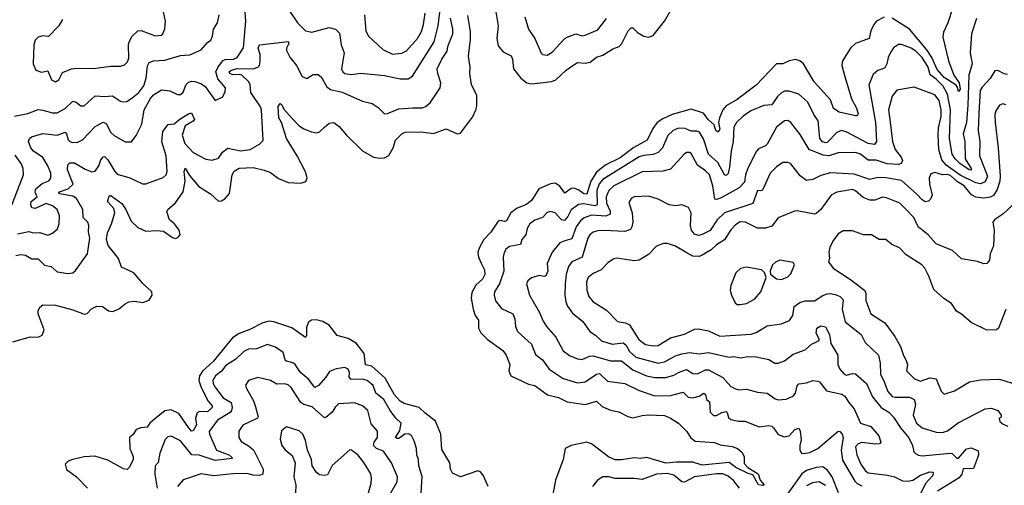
# Model space of a CAD drawing. Extents: x 1552294 to 1694791, y 811929 to 917222.
# Tile 440 of 643: x 1652868 to 1659095, y 856663 to 859605. Entities that reach past the tile are written whole.
import ezdxf

# ---------------------------------------------------------------- set-up
doc = ezdxf.new("R2010")
doc.units = 0

msp = doc.modelspace()

# ---------------------------------------------------------------- linework, layer by layer
at = {"layer": '0CON10XD'}
for points in [[(1652855, 858250.8), (1652925, 858265.3), (1652955, 858257.5), (1652995, 858260.2), (1653045, 858243.1), (1653075, 858255.8), (1653106.4, 858283.6), (1653118.1, 858315), (1653119.2, 858365), (1653105.7, 858405), (1653075, 858427.7), (1653035, 858444.2), (1652965, 858411.8), (1652944.2, 858415), (1652938.4, 858435), (1652941.6, 858455), (1652978.4, 858485), (1652966.6, 858515), (1652971.1, 858535), (1653011.1, 858568.9), (1653052.8, 858587.3), (1653065, 858604), (1653064.6, 858635), (1653045, 858681.9), (1653013.7, 858733.7), (1652955, 858773.1), (1652938.9, 858795), (1652924.5, 858835.5), (1652930, 858855), (1652943.3, 858865), (1653015, 858884.6), (1653105, 858875.3), (1653155, 858894.4), (1653164, 858884), (1653175, 858845.7), (1653185, 858835.5), (1653205, 858828.5), (1653235, 858830.5), (1653265, 858845.6), (1653345, 858930), (1653395, 858958.2), (1653417.6, 858947.6), (1653442.7, 858895), (1653465, 858872.7), (1653535, 858832.9), (1653575, 858832.9), (1653605, 858872), (1653640.4, 858945), (1653655.9, 859035), (1653695, 859106.9), (1653715, 859129.6), (1653765, 859160.6), (1653817.5, 859155), (1653865, 859132.9), (1653885, 859131.4), (1653902.7, 859147.3), (1653921.4, 859195), (1653935, 859210.8), (1653955, 859216.7), (1653975, 859214.4), (1654018.5, 859198.5), (1654042, 859182), (1654105, 859093.3), (1654153.3, 859116.7), (1654168.3, 859151.7), (1654169.4, 859175), (1654121.6, 859231.6), (1654108.4, 859275), (1654123.1, 859306.9), (1654153.8, 859346.2), (1654166.8, 859353.2), (1654220.8, 859355), (1654243.6, 859365), (1654282.7, 859427.3), (1654298, 859595), (1654286.7, 859735)], [(1653138.8, 859605), (1653116.2, 859565), (1653050.7, 859499.3), (1653015, 859502), (1652985, 859494), (1652966, 859475), (1652958, 859445), (1652952.5, 859325), (1652970, 859285), (1653005, 859273.3), (1653045, 859282.5), (1653070, 859225), (1653095, 859212.5), (1653115, 859224.2), (1653139.2, 859270.8), (1653196.4, 859293.6), (1653225, 859299.4), (1653335, 859297.1), (1653445, 859310.9), (1653505, 859311.4), (1653530.5, 859319.5), (1653550.5, 859339.5), (1653557.3, 859362.7), (1653555.3, 859445), (1653560.6, 859465), (1653579, 859501), (1653615, 859534.5), (1653635.9, 859535.9), (1653725, 859503.3), (1653763, 859507), (1653774.3, 859515), (1653785, 859548), (1653789.7, 859595), (1653777.4, 859655)], [(1654568.4, 859668.4), (1654624.4, 859584.4), (1654675, 859533.8), (1654715, 859526.2), (1654825.4, 859555.4), (1654865, 859544), (1654890.3, 859520.3), (1654900.4, 859445), (1654919.2, 859395), (1654903.8, 859295), (1654912.2, 859275), (1654924.7, 859264.7), (1654965, 859257.7), (1655025, 859266), (1655175, 859252.8), (1655275, 859230.4), (1655325, 859231.2), (1655351.3, 859248.7), (1655488.6, 859465), (1655513.7, 859566.3), (1655528.5, 859685)], [(1655879.5, 859655), (1655894.2, 859565), (1655886.4, 859485), (1655895, 859440), (1655925, 859401.4), (1655976, 859376), (1655984.5, 859355), (1655990.6, 859295), (1656037.8, 859235), (1656075, 859206.2), (1656105, 859199.6), (1656233.9, 859213.9), (1656258.8, 859225), (1656325, 859286.8), (1656365.5, 859315), (1656395, 859333.8), (1656445, 859330.4), (1656475, 859335.4), (1656515, 859367.5), (1656555, 859380.8), (1656619.4, 859420.6), (1656660, 859435), (1656676.3, 859453.6), (1656715.5, 859535), (1656735, 859553.3), (1656745, 859552.5), (1656774.7, 859524.8), (1656815, 859500.9), (1656845, 859495.3), (1656875, 859505.4), (1656945.3, 859594.7), (1656985.5, 859665)], [(1658766.5, 859675), (1658737, 859585), (1658709.8, 859525), (1658706.7, 859495), (1658741.9, 859345), (1658776.2, 859255), (1658810, 859205), (1658815.3, 859165), (1658805, 859150), (1658798.8, 859178.8), (1658790.2, 859190.2), (1658715, 859238.5), (1658671, 859291), (1658636.7, 859366.7), (1658604.9, 859414.9), (1658494.7, 859545), (1658385, 859614.2)], [(1652825, 857570), (1652935, 857600.6), (1652985, 857598.8), (1653009.5, 857610.5), (1653022.2, 857645), (1652985.6, 857745), (1652984.4, 857765), (1652995, 857788.8), (1653015, 857803.8), (1653095, 857800), (1653205, 857770.5), (1653275, 857743.2), (1653295, 857749.1), (1653322.7, 857777.3), (1653355.9, 857794.1), (1653391.7, 857791.7), (1653430, 857765), (1653455, 857761.6), (1653493.2, 857775), (1653535, 857809.7), (1653558.8, 857821.2), (1653595, 857826.6), (1653647.2, 857817.2), (1653687.2, 857832.8), (1653706.3, 857865), (1653703.8, 857885), (1653646.9, 857936.9), (1653590.5, 858005), (1653511.5, 858041.5), (1653492.5, 858095), (1653463.3, 858133.3), (1653427.7, 858177.7), (1653416.7, 858215), (1653422.3, 858257.7), (1653448.4, 858315), (1653468.9, 858385), (1653462.4, 858412.4), (1653424.2, 858455), (1653435, 858493.3), (1653445, 858494), (1653515, 858443.3), (1653540, 858405), (1653572.3, 858332.3), (1653615, 858291.4), (1653665, 858268.9), (1653735, 858272.5), (1653778, 858268), (1653835, 858228.6), (1653855, 858222.5), (1653870.3, 858229.7), (1653882, 858245), (1653877.1, 858275), (1653847.5, 858315), (1653815, 858340.8), (1653798, 858392), (1653804.7, 858405.3), (1653852.9, 858447.1), (1653902.3, 858517.7), (1653914.3, 858585), (1653908.8, 858645), (1653914.3, 858665.7), (1653941.1, 858621.1), (1654001.3, 858551.3), (1654074.2, 858505), (1654125, 858457.1), (1654145, 858459.5), (1654165, 858471.8), (1654194, 858506), (1654212.4, 858625), (1654225, 858646.8), (1654255, 858665.9), (1654345, 858670.7), (1654415, 858653.8), (1654455, 858638.2), (1654505, 858600.9), (1654565, 858575.6), (1654645, 858572.2), (1654677.5, 858582.5), (1654685.3, 858605), (1654675, 858644.2), (1654623.3, 858745), (1654555.3, 858855), (1654524.4, 858954.4), (1654507.1, 858985), (1654503.4, 859056.6), (1654515, 859074.2), (1654525, 859066.7), (1654538.5, 859038.5), (1654590.3, 858980.3), (1654635, 858933.3), (1654664.7, 858914.7), (1654714.2, 858895.8), (1654749.7, 858890.3), (1654765, 858895.8), (1654795, 858925.7), (1654825, 858950), (1654855.7, 858955.7), (1654888.9, 858928.9), (1654935, 858874.3), (1655035.3, 858775.3), (1655105, 858736), (1655145, 858729.2), (1655175, 858731.4), (1655202.6, 858747.4), (1655230.4, 858795), (1655245.7, 858844.3), (1655285, 858884.4), (1655306.1, 858893.9), (1655407, 858897), (1655485, 858885.5), (1655565, 858915.6), (1655633.7, 858883.7), (1655655, 858887.5), (1655730.8, 858989.2), (1655755, 859040), (1655760, 859065), (1655758.7, 859125), (1655724.6, 859195), (1655714, 859265), (1655716.9, 859305), (1655705.4, 859375), (1655719.4, 859480.6), (1655719.3, 859530.7), (1655702, 859632)], [(1652835, 858995.7), (1652918.6, 859011.4), (1652985, 859036.8), (1653015, 859034), (1653075, 859016.1), (1653105, 859016.2), (1653155, 859043.8), (1653205, 859089.5), (1653225, 859084.4), (1653255, 859060), (1653275, 859059.4), (1653345, 859124.5), (1653405, 859120), (1653455, 859123.8), (1653505, 859090.4), (1653525, 859085.4), (1653545, 859087.1), (1653579.5, 859110.5), (1653621.8, 859145), (1653652.2, 859187.8), (1653667.3, 859235), (1653676, 859314), (1653686.2, 859333.8), (1653714.6, 859345.4), (1653785, 859349.6), (1653885, 859378.7), (1653945, 859382.9), (1654016.7, 859415), (1654055, 859460), (1654076.2, 859475), (1654088.3, 859501.7), (1654094.2, 859545), (1654120, 859585), (1654130, 859635)], [(1652844.5, 858115.5), (1652875, 858120.5), (1652905, 858116.7), (1652945, 858094.2), (1652985, 858094.3), (1653025, 858053.5), (1653068, 858045), (1653105, 858011.5), (1653175, 858000), (1653205, 858005.8), (1653220.3, 858019.7), (1653296.9, 858125), (1653312.4, 858225), (1653302.5, 858265), (1653305.3, 858305), (1653297.9, 858325), (1653268.8, 858355), (1653267.8, 858405), (1653226.5, 858475), (1653205, 858489), (1653120.8, 858505), (1653114, 858515), (1653175, 858536.6), (1653206.1, 858565), (1653170.6, 858655), (1653172.6, 858687.4), (1653185, 858700.8), (1653215, 858701.1), (1653281.2, 858661.2), (1653325, 858642.5), (1653345, 858647.9), (1653367.8, 858682.2), (1653380.2, 858719.8), (1653395, 858737.5), (1653405, 858740), (1653425, 858719.4), (1653469.6, 858645), (1653485, 858629.5), (1653565, 858606.4), (1653645, 858567.8), (1653665, 858567.8), (1653775, 858607.8), (1653794.4, 858625), (1653800, 858645), (1653795.3, 858745.3), (1653766.2, 858833.8), (1653772.4, 858897.6), (1653808, 858942), (1653845, 858947.5), (1653882.4, 858977.6), (1653935, 859009.6), (1653955, 859015.3), (1653972.9, 858975), (1653966.1, 858963.9), (1653915, 858934.4), (1653895.8, 858875), (1653912.1, 858822.1), (1653965, 858765.8), (1654045, 858723.8), (1654085, 858716.5), (1654125, 858730), (1654151.3, 858768.7), (1654185, 858792.5), (1654265, 858777.1), (1654325, 858783.8), (1654385, 858818.6), (1654407.9, 858842.1), (1654397.9, 859035), (1654391.8, 859055), (1654329.5, 859145), (1654324.7, 859195), (1654315.4, 859215), (1654273.4, 859253.4), (1654255, 859258.9), (1654215, 859257.3), (1654197.8, 859265), (1654193.6, 859275), (1654206.2, 859285), (1654243.2, 859296.8), (1654345.2, 859294.8), (1654373.3, 859305), (1654384, 859316), (1654389.1, 859340.9), (1654388.9, 859385), (1654376.1, 859425), (1654384.9, 859445.1), (1654566.2, 859466.2), (1654569.8, 859455), (1654554.7, 859425), (1654555, 859409.2), (1654577.4, 859367.4), (1654618.8, 859315), (1654655, 859246.7), (1654685, 859234), (1654725, 859257.5), (1654755, 859258.6), (1654775, 859244), (1654809.8, 859179.8), (1654833.8, 859163.8), (1654907.8, 859147.8), (1655035, 859090.9), (1655096.2, 859076.2), (1655135, 859050), (1655175, 859010), (1655195, 859011.4), (1655265, 859040.5), (1655355, 859048.8), (1655415, 859047.5), (1655435, 859055.6), (1655465, 859080), (1655527.1, 859175), (1655532.5, 859205), (1655511.5, 859265), (1655509.1, 859295), (1655537.1, 859355), (1655570.6, 859405), (1655575.9, 859435), (1655607.1, 859515), (1655607.2, 859545), (1655593, 859615)], [(1655048.9, 859635), (1655056.7, 859535), (1655072.4, 859502.4), (1655165, 859415.7), (1655225, 859387.9), (1655285, 859393.3), (1655315, 859408.9), (1655384.8, 859485.2), (1655409, 859531), (1655421.8, 859575), (1655431.6, 859645)], [(1658335, 859620.4), (1658287.1, 859595), (1658269.6, 859575), (1658251.3, 859535), (1658240, 859485), (1658153.1, 859455), (1658122.5, 859425), (1658072.7, 859345), (1658067.9, 859315), (1658085.9, 859245), (1658128.9, 859105), (1658161, 859045), (1658170, 859010), (1658165, 858998.1), (1658155, 858996.2), (1658051.1, 859021.1), (1658015, 859044.2), (1657995, 859097.5), (1657892.4, 859212.4), (1657825.5, 859325), (1657802.5, 859345), (1657775, 859352.9), (1657735, 859344.6), (1657695, 859325.5), (1657653.8, 859325), (1657525, 859190), (1657405, 859100.9), (1657335, 859060.7), (1657315.4, 859035), (1657294.2, 858985), (1657288.4, 858955), (1657295, 858912.5), (1657285, 858893.1), (1657270.9, 858905), (1657259.7, 858939.7), (1657223.1, 858973.1), (1657191.8, 859015), (1657115, 859038.9), (1656994.9, 859005.1), (1656935, 858978.1), (1656900.3, 858955), (1656872.6, 858917.4), (1656837.2, 858842.8), (1656752.6, 858797.4), (1656665, 858732.2), (1656575, 858686.7), (1656515, 858640.6), (1656479.2, 858585), (1656455, 858501.2), (1656435, 858503.8), (1656405, 858526.5), (1656375, 858539.5), (1656355, 858537.2), (1656315, 858508.1), (1656285, 858552.5), (1656255, 858570.7), (1656225, 858567.6), (1656152, 858535), (1656106.9, 858465), (1656073.6, 858436.4), (1656015.2, 858414.8), (1655975.2, 858384.8), (1655946.2, 858333.8), (1655935, 858329.2), (1655905, 858336.5), (1655895, 858331.4), (1655847.7, 858262.3), (1655803.3, 858215), (1655775, 858165.8), (1655765.3, 858135), (1655769.1, 858105), (1655787.1, 858067.1), (1655806.8, 858025), (1655810.7, 857995), (1655795.4, 857965), (1655751.8, 857928.2), (1655728.3, 857881.7), (1655723.9, 857845), (1655735.4, 857775.4), (1655749.5, 857735), (1655769.5, 857705), (1655769.5, 857655), (1655784.5, 857625), (1655825, 857585.4), (1655923.4, 857513.4), (1655945.7, 857485.7), (1655968.8, 857425), (1655960.9, 857385), (1655974.7, 857354.7), (1656085, 857300.9), (1656125, 857292.7), (1656205.8, 857235), (1656275, 857218.2), (1656330.4, 857190.4), (1656445, 857173.5), (1656515, 857193.5), (1656551.1, 857161.1), (1656605, 857137.7), (1656657, 857127), (1656713.3, 857096.7), (1656745, 857088.1), (1656805, 857104.5), (1656845, 857108.2), (1656945, 857103.1), (1656985, 857086.5), (1657034, 857055), (1657084.6, 857004.6), (1657112.9, 856962.9), (1657140.4, 856940.4), (1657262.5, 856932.5), (1657298.3, 856918.3), (1657375, 856908.6), (1657406.7, 856895), (1657435, 856872), (1657450.6, 856845), (1657449.3, 856799.3), (1657474, 856775), (1657538.2, 856735), (1657550.5, 856695), (1657576.2, 856665), (1657568.8, 856661.2), (1657541.1, 856665), (1657505, 856728.9), (1657475, 856736.9), (1657397.8, 856775), (1657355.7, 856805.7), (1657185, 856789.5), (1657125, 856807.7), (1657021.2, 856808.8), (1656955, 856803.3), (1656835, 856838.2), (1656795, 856831.1), (1656755, 856835.4), (1656675, 856822.7), (1656635, 856823.9), (1656592.8, 856842.8), (1656483.3, 856925), (1656455, 856936.1), (1656355, 856914.6), (1656317.1, 856895), (1656304.4, 856825.6), (1656255.6, 856695), (1656238.9, 856605)], [(1658918.7, 859611.3), (1658888.5, 859515), (1658880, 859395), (1658890.8, 859325), (1658870.8, 859255), (1658865.2, 859065), (1658856.2, 858955), (1658834.2, 858884.2), (1658845.2, 858834.8), (1658847.7, 858725), (1658884.5, 858665), (1658885.2, 858654.8), (1658871.9, 858655), (1658814.1, 858695), (1658784.2, 858725), (1658765.7, 858755), (1658749.3, 858855), (1658755.5, 859035.5), (1658734.9, 859134.9), (1658708.5, 859185), (1658665, 859229), (1658625.5, 859255.5), (1658614.4, 859305), (1658575.6, 859365), (1658535, 859406.2), (1658505, 859425.3), (1658445, 859448.5), (1658425, 859448.1), (1658395, 859427.1), (1658375, 859397.1), (1658360.4, 859365), (1658352.9, 859325), (1658339.1, 859300.9), (1658326.6, 859293.4), (1658295.4, 859284.6), (1658265, 859259.2), (1658237.8, 859192.2), (1658279.6, 858955), (1658287.4, 858835), (1658273.3, 858816.7), (1658235, 858821.6), (1658095.2, 858895.2), (1658065, 858903.7), (1658035, 858891.6), (1657975, 858828.8), (1657965, 858826.4), (1657945, 858833.8), (1657928.5, 858855), (1657917.5, 858965), (1657889.6, 859005), (1657853.2, 859083.2), (1657795, 859133.6), (1657735, 859152.5), (1657705, 859152.5), (1657685, 859142.1), (1657660.8, 859119.2), (1657625, 859066.9), (1657575, 859063.6), (1657492, 859028), (1657444.3, 858995.7), (1657400.5, 858955), (1657383.6, 858926.4), (1657381.3, 858835), (1657368.3, 858775), (1657358.1, 858671.9), (1657347.9, 858632.1), (1657335, 858619.2), (1657325, 858624.2), (1657282.9, 858702.9), (1657224.8, 858754.8), (1657192, 858852), (1657166.9, 858895), (1657151.4, 858901.4), (1657115, 858901), (1657076.9, 858916.9), (1657035, 858918.7), (1657001.5, 858905), (1656966.1, 858873.9), (1656933.8, 858795), (1656905, 858764.8), (1656875, 858752.3), (1656815, 858747.6), (1656785, 858737.6), (1656555, 858594.8), (1656533.3, 858566.7), (1656518.6, 858525), (1656520, 858435), (1656505, 858427.5), (1656435, 858441.9), (1656402.2, 858437.8), (1656355, 858403.5), (1656335, 858360.9), (1656314.5, 858335.5), (1656295, 858340.8), (1656255, 858384.5), (1656225, 858393.1), (1656205, 858386.7), (1656174.7, 858355.2), (1656125, 858338.5), (1656094.3, 858315), (1656076.9, 858285), (1656070, 858245), (1656044.4, 858215), (1656035, 858184.2), (1655965, 858171.9), (1655943.1, 858155), (1655929.5, 858125), (1655925.5, 858104.5), (1655929.7, 858015), (1655901.6, 857935), (1655871.5, 857885), (1655869.2, 857865), (1655877.3, 857827.3), (1655915, 857780), (1655987.5, 857745), (1655999.6, 857715), (1656004.5, 857665), (1656015.6, 857635), (1656104.5, 857555), (1656129.4, 857489.4), (1656175, 857454.4), (1656217.4, 857397.4)], [(1656063.6, 859623.6), (1656085.7, 859545), (1656126.7, 859485), (1656165, 859393.8), (1656175, 859384.2), (1656205, 859380), (1656235, 859398.6), (1656314.7, 859485.3), (1656330, 859495), (1656385, 859514.4), (1656425, 859502.5), (1656443.7, 859506.3), (1656525, 859540.6), (1656578.7, 859611.3)], [(1659115, 859258.5), (1659095, 859262.7), (1659055, 859284.4), (1659035, 859280.8), (1659006.2, 859233.8), (1658955, 859179.1), (1658942.8, 859157.2), (1658933.3, 859013.3), (1658928.8, 858905), (1658940.5, 858835), (1658938.3, 858745), (1658989.6, 858615), (1658975, 858579.8), (1658945, 858567.5), (1658915, 858574.8), (1658815, 858622.4), (1658728.4, 858685), (1658699.5, 858719.5), (1658681, 858785), (1658676.1, 858875), (1658678.9, 858921.1), (1658695, 858993.3), (1658695.2, 859035), (1658683.3, 859095), (1658655, 859129.7), (1658525, 859177.5), (1658415, 859159.2), (1658385, 859121.2), (1658361.8, 859035), (1658373.8, 858956.2), (1658388.2, 858835), (1658405.3, 858785), (1658442.7, 858735), (1658450.5, 858715), (1658443.6, 858696.4), (1658425, 858690.4), (1658355, 858694.8), (1658285, 858718), (1658235, 858716.6), (1658185, 858755.3), (1658155, 858766.4), (1658045, 858762.9), (1657985, 858744.1), (1657948.5, 858748.5), (1657860.9, 858785), (1657805, 858880), (1657745.8, 858955), (1657725, 858967.1), (1657705, 858965.7), (1657653.8, 858925), (1657595, 858818.5), (1657585, 858808.1), (1657540.8, 858789.2), (1657528.1, 858775), (1657473, 858667), (1657458.4, 858625), (1657452.2, 858577.8), (1657417.5, 858542.5), (1657305, 858478.9), (1657275, 858468), (1657265, 858470), (1657251.2, 858555), (1657229.6, 858625), (1657205, 858650.5), (1657155.3, 858685.3), (1657115, 858760), (1657105, 858766.5), (1657086.7, 858765), (1657071.4, 858755), (1656985, 858659.4), (1656935, 858646.7), (1656805, 858644.1), (1656625, 858554.7), (1656594.3, 858525.7), (1656577.9, 858485), (1656579.5, 858445), (1656602, 858395), (1656602.7, 858375), (1656575, 858364.1), (1656485, 858369.4), (1656437.4, 858352.6), (1656415, 858334.6), (1656387.1, 858295), (1656360.9, 858219.1), (1656315, 858206.9), (1656285, 858194.5), (1656235, 858136), (1656202.9, 858065), (1656207.9, 858015), (1656195, 857986.2), (1656185, 857982.3), (1656152.7, 857987.3), (1656105.5, 857974.5), (1656080.8, 857955), (1656072.9, 857935), (1656092.2, 857865), (1656154.6, 857755), (1656178.8, 857698.8), (1656199.5, 857665), (1656258.8, 857598.8), (1656305, 857512.9), (1656345, 857482.2), (1656395, 857461.5), (1656425, 857458.2), (1656472.2, 857477.8), (1656495, 857479.7), (1656605, 857448.2), (1656675, 857450), (1656745, 857392.4), (1656832.9, 857355), (1656885, 857342.7), (1656955, 857343.8), (1657005, 857358.8), (1657034.8, 857375.2), (1657085, 857395.3), (1657125, 857370), (1657155, 857365.9), (1657205, 857391.4), (1657225, 857392.9), (1657315, 857343.1), (1657365, 857287.8), (1657395, 857272.2), (1657415.5, 857265.5), (1657465, 857270.4), (1657535, 857250), (1657595, 857245.5), (1657645, 857208.5), (1657665, 857202.1), (1657715, 857206.4), (1657760.6, 857225), (1657775.4, 857245), (1657785, 857290), (1657795.5, 857304.5), (1657845, 857310), (1657885, 857323.8), (1657915, 857320), (1657925.3, 857315.3), (1657970, 857260), (1658067.8, 857237.8), (1658086.3, 857226.3), (1658110.9, 857185), (1658145.5, 857145), (1658185.4, 857055.4), (1658251.2, 857035), (1658301.9, 856975), (1658314, 856935), (1658305.4, 856924.6), (1658282.7, 856922.7), (1658195, 856933.3), (1658170, 856925), (1658153.9, 856905), (1658162, 856855), (1658187.8, 856795), (1658215, 856756.9), (1658235, 856741.9), (1658356.1, 856726.1), (1658400, 856715), (1658451.7, 856691.7), (1658485, 856688.4), (1658516.9, 856695), (1658565, 856727.3), (1658625, 856747.9), (1658645.6, 856745), (1658643.3, 856725), (1658597, 856673), (1658555, 856587.6)], [(1659107.6, 859067.6), (1659085, 859072.5), (1659064.2, 859065), (1659040.8, 859029.2), (1659035.4, 859005), (1659038.2, 858955), (1659056.8, 858795), (1659068.8, 858615), (1659066, 858584), (1659049, 858531), (1659026.4, 858493.6), (1659005, 858482.4), (1658965, 858476.3), (1658914, 858484), (1658887.1, 858497.1), (1658840.4, 858555), (1658799.9, 858579.9), (1658755, 858619.8), (1658735, 858626.8), (1658705, 858623.6), (1658655, 858638.7), (1658630, 858630), (1658619.2, 858605), (1658621.1, 858565), (1658638.6, 858495), (1658629, 858471), (1658615, 858457.7), (1658595, 858454.7), (1658575, 858467.1), (1658541.8, 858501.8), (1658445, 858588.2), (1658345.8, 858605.8), (1658295, 858607.8), (1658245, 858595.3), (1658145, 858629.6), (1657996.2, 858636.2), (1657935, 858620.5), (1657885, 858595.8), (1657845, 858588), (1657805, 858618.1), (1657745, 858693.5), (1657725, 858702.7), (1657695, 858701.8), (1657655, 858674.6), (1657613.8, 858635), (1657565, 858528), (1657555, 858523.1), (1657535, 858525.6), (1657531.1, 858518.9), (1657505, 858443.9), (1657325, 858383.6), (1657279.8, 858340.2), (1657235, 858273.3), (1657185, 858246.9), (1657161.1, 858241.1), (1657135, 858250), (1657117.1, 858275), (1657111.3, 858305), (1657114.7, 858384.7), (1657097.8, 858417.8), (1657055, 858435.7), (1657015, 858428.1), (1656975.7, 858434.3), (1656905, 858469.6), (1656845, 858489.6), (1656755, 858485.5), (1656735, 858475.8), (1656721.2, 858448.8), (1656741.9, 858385), (1656745.4, 858325), (1656740, 858295), (1656730, 858280), (1656695, 858266.8), (1656565, 858272.8), (1656525, 858270.7), (1656495, 858261.8), (1656474.4, 858245.6), (1656460.8, 858225), (1656425, 858104.6), (1656360, 858075), (1656339.3, 858045), (1656324.7, 857995), (1656317.5, 857935), (1656316.3, 857866.3), (1656322.2, 857822.2), (1656332.2, 857795), (1656365, 857749.4), (1656428.5, 857698.5), (1656474.8, 857634.8), (1656510.5, 857610.5), (1656547.1, 857575), (1656615, 857553.3), (1656685, 857562.9), (1656700.7, 857550.7), (1656725, 857508.8), (1656765, 857472), (1656905, 857435.2), (1656945, 857442.1), (1657015, 857481.6), (1657055, 857493.8), (1657105, 857501.1), (1657165, 857492.5), (1657225, 857501.1), (1657355, 857471.8), (1657385, 857475.4), (1657427.5, 857467.5), (1657476.2, 857476.2), (1657525.5, 857474.5), (1657605, 857456.7), (1657644.7, 857434.7), (1657665, 857433.8), (1657705, 857449.1), (1657759.1, 857490.9), (1657835, 857519.4), (1657875.3, 857554.7), (1657895, 857563.8), (1657920, 857575), (1657925.8, 857584.2), (1657904.7, 857624.7), (1657908.9, 857655), (1657935, 857669.5), (1657965, 857664.2), (1657988.8, 857615), (1657998.8, 857558.8), (1658041.2, 857485), (1658043.3, 857425), (1658055, 857395.8), (1658082.5, 857365), (1658095, 857359.4), (1658135, 857369.6), (1658155, 857366.8), (1658223.6, 857305), (1658262.4, 857222.4), (1658317.1, 857155), (1658365, 857125.6), (1658395, 857092.1), (1658438.2, 857025), (1658492.1, 856962.1), (1658515.4, 856915), (1658522.5, 856875), (1658532.8, 856862.8), (1658552, 856852), (1658575, 856848.5), (1658755, 856866.4), (1658765, 856863.6), (1658794.9, 856834.9), (1658805, 856833.7), (1658855, 856893.1), (1658885, 856898.5), (1658930.3, 856880.3), (1658932.2, 856855), (1658925.8, 856835.8)], [(1652809.3, 858410.7), (1652892.9, 858625), (1652890, 858665), (1652877.9, 858695), (1652839.3, 858749.3)], [(1659145, 858430.6), (1659085, 858375.5), (1659035, 858343.1), (1659021.5, 858325), (1659031.1, 858275), (1659026.7, 858176.7), (1659005.5, 858125), (1659002.5, 858085), (1658985.6, 858064.4), (1658965, 858062.9), (1658925, 858076.5), (1658825, 858094.5), (1658767, 858147), (1658665, 858188.6), (1658614, 858245), (1658551.1, 858295), (1658522.2, 858355), (1658475, 858404.4), (1658435, 858444.4), (1658349.3, 858479.3), (1658325, 858482.3), (1658275.3, 858464.7), (1658245, 858464.7), (1658202, 858482), (1658155, 858524), (1658135, 858531.6), (1658035, 858515.3), (1658000, 858495), (1657935, 858405.5), (1657905, 858379.1), (1657895, 858376.5), (1657785, 858397.8), (1657767.5, 858395), (1657665, 858352.9), (1657625, 858300), (1657585, 858287.5), (1657535, 858287.3), (1657457.5, 858325), (1657425, 858327.1), (1657395, 858309.5), (1657365, 858277.3), (1657325.9, 858214.1), (1657275, 858181.8), (1657240.5, 858149.5), (1657185, 858116.5), (1657165, 858109.2), (1657125, 858110.9), (1657083.1, 858133.1), (1657015, 858174.5), (1656965, 858191.4), (1656939.5, 858190.5), (1656895.5, 858174.5), (1656845, 858120), (1656785, 858084.3), (1656755, 858080), (1656645, 858097.5), (1656625, 858094.4), (1656589.1, 858070.9), (1656545, 858024.4), (1656495, 858000.5), (1656463.5, 857976.5), (1656451.9, 857948.1), (1656454.1, 857895), (1656466.5, 857856.5), (1656492.1, 857825), (1656578.8, 857768.8), (1656648.5, 857698.5), (1656699.2, 857689.2), (1656725, 857676.2), (1656782.9, 857582.9), (1656825, 857552.7), (1656875, 857543.3), (1656905, 857546.7), (1656985, 857593.8), (1657072.4, 857617.6), (1657135, 857649.2), (1657158.3, 857651.7), (1657225, 857639.6), (1657295, 857605.4), (1657495, 857617.7), (1657525, 857629.1), (1657595, 857671.1), (1657685, 857683.8), (1657736, 857704), (1657758.5, 857735), (1657766.9, 857793.1), (1657801.4, 857818.6), (1657835, 857827.8), (1657895, 857827.5), (1657947.4, 857862.6), (1657975, 857872.5), (1657995, 857874.7), (1658025, 857867.5), (1658057.1, 857855), (1658076.7, 857835), (1658069, 857775), (1658088.1, 857695), (1658190.6, 857615), (1658216, 857565), (1658300, 857485), (1658310.3, 857435), (1658312.1, 857365), (1658335, 857317.1), (1658358.2, 857255), (1658385, 857224.1), (1658405, 857218.4), (1658495, 857220.3), (1658525, 857205.5), (1658532.8, 857175), (1658519.6, 857105), (1658540.8, 857055), (1658575.8, 857025), (1658665, 856999.2), (1658703.3, 856996.7), (1658735, 857006.9), (1658803.3, 857056.7), (1658973.7, 857146.4), (1659015, 857150.4), (1659054, 857135), (1659076.2, 857105), (1659076.2, 857093.8), (1659062.5, 857085), (1659067.5, 857065), (1659088.3, 857048.3), (1659116.7, 857036.7)], [(1659104, 857774), (1659058, 857655), (1659045.8, 857644.2), (1658985, 857642.5), (1658885, 857691.2), (1658825, 857744.6), (1658792.2, 857762.2), (1658761.2, 857811.2), (1658713.5, 857843.5), (1658650, 857900), (1658616.9, 857985), (1658591.9, 858035), (1658574, 858055), (1658475, 858118.6), (1658433, 858163), (1658383.7, 858183.7), (1658345, 858215.6), (1658303.3, 858215), (1658255, 858244.3), (1658205, 858245.7), (1658135, 858269.6), (1658075, 858270), (1658045, 858251.2), (1658010.8, 858205), (1657992, 858165), (1657986, 858135), (1657988.8, 858095), (1657982.5, 858075), (1658012.5, 858035), (1658123, 857963), (1658213.7, 857893.7), (1658219.6, 857875), (1658219.5, 857829.5), (1658251.4, 857745), (1658339.3, 857689.3), (1658402.6, 857602.6), (1658439.2, 857539.2), (1658455, 857488.8), (1658477.3, 857445), (1658482.2, 857425), (1658477.5, 857385), (1658526.9, 857335), (1658565, 857320.7), (1658625, 857340.9), (1658665, 857335.7), (1658695, 857257.5), (1658715, 857237.5), (1658780.6, 857259.4), (1658875, 857317.3), (1658945, 857330), (1659065, 857334.2), (1659225, 857282.2)], [(1657425, 857804.2), (1657465, 857810.8), (1657515, 857838), (1657554.5, 857885), (1657590, 857975), (1657577.5, 858007.5), (1657560, 858025), (1657465, 858041.5), (1657426.6, 858033.4), (1657398, 858005), (1657365.8, 857925), (1657362, 857895), (1657369.2, 857865), (1657392.9, 857815), (1657405, 857804.2), (1657425, 857804.2)], [(1657685, 857963.8), (1657725, 857980.8), (1657745, 857998.8), (1657768.8, 858055), (1657760.7, 858070.7), (1657675, 858084.3), (1657647.9, 858072.1), (1657628.8, 858055), (1657613.6, 858016.4), (1657616.4, 857996.4), (1657655, 857966.2), (1657685, 857963.8)], [(1655830, 856655), (1655801.5, 856721.5), (1655785, 856746.2), (1655765, 856753.8), (1655655, 856716), (1655605, 856740), (1655593.3, 856765), (1655588.1, 856805), (1655537.9, 856887.9), (1655531.5, 856985), (1655498.6, 857068.6), (1655430.1, 857120.1), (1655395, 857154.4), (1655298.9, 857178.9), (1655275, 857193.2), (1655238, 857235), (1655179.2, 857339.2), (1655095, 857416.2), (1655055, 857423.3), (1655047.6, 857495), (1654995, 857560.3), (1654945, 857590.4), (1654875, 857608.1), (1654824.7, 857675), (1654785, 857696.8), (1654742.9, 857707.1), (1654713.2, 857706.8), (1654695, 857694.2), (1654681.5, 857661.5), (1654681.8, 857608.2), (1654675, 857595.8), (1654588.5, 857658.5), (1654475, 857696), (1654445, 857699.7), (1654405, 857689.2), (1654323.9, 857646.1), (1654255, 857621.6), (1654213.9, 857595), (1654091.6, 857445), (1654025, 857383.8), (1654004.4, 857355), (1654000.7, 857325), (1654015, 857281.5), (1654059.5, 857195), (1654084.7, 857165), (1654084.8, 857155), (1654055, 857127.8), (1654005, 857128.5), (1653990.2, 857119.8), (1653979.4, 857085), (1653985.3, 857045), (1653965, 857005.7), (1653955, 857005.6), (1653935, 857027.5), (1653875, 857116.4), (1653825, 857140.4), (1653785, 857132.9), (1653719.9, 857080.1), (1653691.5, 857055), (1653675, 857029.4), (1653635, 857026.5), (1653605, 857015.6), (1653585, 856984.3), (1653563.1, 856965), (1653564.3, 856895), (1653585.6, 856845), (1653585.7, 856824.3), (1653561.2, 856775), (1653548.1, 856761.9), (1653525, 856765.7), (1653425, 856820.8), (1653344, 856846), (1653275, 856842.5), (1653204.2, 856825.8), (1653174.7, 856815.3), (1653155.5, 856795), (1653165, 856763.3), (1653228, 856715), (1653295.8, 856645)], [(1655407.1, 856615), (1655412.7, 856717.3), (1655391.4, 856785), (1655391.2, 856825), (1655379.3, 856855), (1655378.2, 856895), (1655363.8, 856943.8), (1655345, 856976.9), (1655327.8, 856987.8), (1655304.5, 856985), (1655265, 856958.8), (1655255, 856957.4), (1655245.3, 856965), (1655271.7, 857008.3), (1655279.7, 857055), (1655246.2, 857086.2), (1655210.9, 857135), (1655172, 857205), (1655120.7, 857245), (1655103.1, 857293.1), (1655065.5, 857325), (1655035, 857333.3), (1654965, 857331.1), (1654952.3, 857345), (1654953.6, 857375), (1654945, 857395.8), (1654925, 857407.5), (1654870.5, 857399.5), (1654828.2, 857381.8), (1654804.4, 857345), (1654757.1, 857292.9), (1654735, 857280), (1654695, 857332.5), (1654643.3, 857375), (1654609.4, 857425), (1654595, 857435.4), (1654548.3, 857448.3), (1654535, 857500.8), (1654486, 857535), (1654435, 857552.5), (1654364.7, 857525.3), (1654315, 857523.8), (1654285, 857507.1), (1654235, 857459.4), (1654171.3, 857418.7), (1654145, 857383.4), (1654106.7, 857355), (1654089.7, 857325), (1654091.1, 857305), (1654101.8, 857285), (1654154.5, 857214.5), (1654204.5, 857185), (1654212.1, 857155), (1654208.4, 857135), (1654198.3, 857121.7), (1654119.5, 857075), (1654067.3, 857002.7), (1654068.2, 856985), (1654112.5, 856885), (1654163.4, 856866.6), (1654195, 856852.5), (1654213.5, 856835), (1654209.2, 856830.9), (1654105, 856819.1), (1654002.6, 856852.6), (1653955.8, 856855.8), (1653885, 856943.9), (1653825, 856972.7), (1653805, 856968.9), (1653788.8, 856951.2), (1653755.2, 856864.8), (1653742.7, 856807.3), (1653725.3, 856784.7), (1653722.9, 856732.9), (1653738, 856645)], [(1656217.4, 857397.4), (1656305, 857337.5), (1656395, 857309.2), (1656445, 857315.9), (1656515, 857365.3), (1656535, 857370), (1656585, 857321.2), (1656695, 857305.3), (1656785, 857261.1), (1656885, 857228.7), (1656985, 857230.4), (1657065, 857251.1), (1657095, 857218.5), (1657125, 857214.6), (1657165, 857226.7), (1657195.3, 857245.3), (1657205, 857235.8), (1657211.9, 857205), (1657230.9, 857190.9), (1657235.6, 857125), (1657255, 857104.2), (1657275, 857103.1), (1657308.5, 857121.5), (1657335, 857128), (1657342.7, 857122.7), (1657350.4, 857090.4), (1657365, 857078.8), (1657415, 857067.5), (1657455, 857068.2), (1657545, 857031.4), (1657605, 857039.5), (1657625, 857035.5), (1657634.4, 857025), (1657665, 856983.3), (1657705, 856968.2), (1657734, 856975), (1657770.8, 857015), (1657795, 857022.9), (1657804.5, 857005), (1657811.2, 856948.8), (1657801.2, 856915), (1657800.9, 856885), (1657812.2, 856865), (1657825, 856862.4), (1657865, 856870.5), (1657915, 856894.2), (1658044.8, 857005.2), (1658055, 857001.6), (1658069.2, 856985), (1658075.9, 856965), (1658062.8, 856885), (1658071, 856821), (1658149.4, 856689.4), (1658163.8, 856673.8), (1658195, 856658.9)], [(1655215, 856615.6), (1655255.5, 856685), (1655256.5, 856715), (1655220.4, 856805), (1655168.1, 856878.1), (1655124.1, 856894.1), (1655106.4, 856915), (1655109.7, 856935), (1655131.8, 856965), (1655131.8, 857005), (1655089.9, 857049.9), (1655069.2, 857135), (1655035, 857163.8), (1654985, 857184.6), (1654885, 857177.8), (1654865, 857159.2), (1654844.4, 857125), (1654805, 857090.8), (1654795, 857088.8), (1654718.3, 857158.3), (1654664, 857174), (1654645.7, 857185.7), (1654585, 857280), (1654565, 857297.5), (1654544.1, 857304.1), (1654495, 857302.5), (1654455, 857323.8), (1654375, 857344.4), (1654314.5, 857325.5), (1654297.1, 857295), (1654301.9, 857275), (1654346.5, 857196.5), (1654359, 857159), (1654375.4, 857095), (1654372.4, 857087.6), (1654278.3, 857041.7), (1654254.6, 857005), (1654253.6, 856965), (1654268.5, 856938.5), (1654315, 856912.9), (1654345.9, 856885.9), (1654407.9, 856765), (1654406.7, 856733.3), (1654385, 856724.2), (1654345, 856725.9), (1654305, 856737.4), (1654215, 856735.8), (1654095, 856721.4), (1654015, 856734), (1653902, 856698), (1653865, 856655.8)], [(1655056.1, 856553.9), (1655091.2, 856675), (1655093.8, 856705), (1655088.5, 856735), (1655045, 856806.9), (1655006.9, 856855), (1654965.5, 856885.5), (1654955, 856885.8), (1654845, 856787.1), (1654815, 856728.8), (1654795, 856724.2), (1654765, 856728), (1654745, 856743.8), (1654717.1, 856785), (1654714.4, 856825), (1654688.9, 856885), (1654675.4, 856945), (1654659.4, 856985), (1654635, 857006.9), (1654555, 857032), (1654523, 857007), (1654514.4, 856955), (1654526.9, 856915), (1654547.4, 856887.4), (1654591.2, 856851.2), (1654611.1, 856805), (1654601.8, 856715), (1654614.5, 856665), (1654612.7, 856615)], [(1658925.8, 856835.8), (1658901.2, 856768.8), (1658835, 856767.1), (1658827.3, 856732.7), (1658810.1, 856709.9), (1658673.6, 856625)], [(1657419.4, 856645), (1657383.1, 856693.1), (1657349.5, 856719.5), (1657315, 856735.2), (1657275, 856735.5), (1657135, 856716), (1657072, 856682), (1657054.7, 856684.7), (1657005, 856726.1), (1656962.7, 856737.3), (1656895, 856733.6), (1656805, 856699.6), (1656754.7, 856705.3), (1656635, 856704.7), (1656594.5, 856715.5), (1656555, 856716.7), (1656521.9, 856695), (1656491.5, 856655)], [(1658046.7, 856615), (1658006, 856715), (1657975, 856760), (1657945, 856779.8), (1657905.9, 856775.9), (1657843.3, 856756.7), (1657815, 856735.7), (1657715, 856595.3)], [(1657965, 856661.8), (1657925, 856684.7), (1657881.4, 856678.6), (1657845, 856659.7)]]:
    msp.add_lwpolyline(points, dxfattribs=at)

doc.saveas('drawing.dxf')
